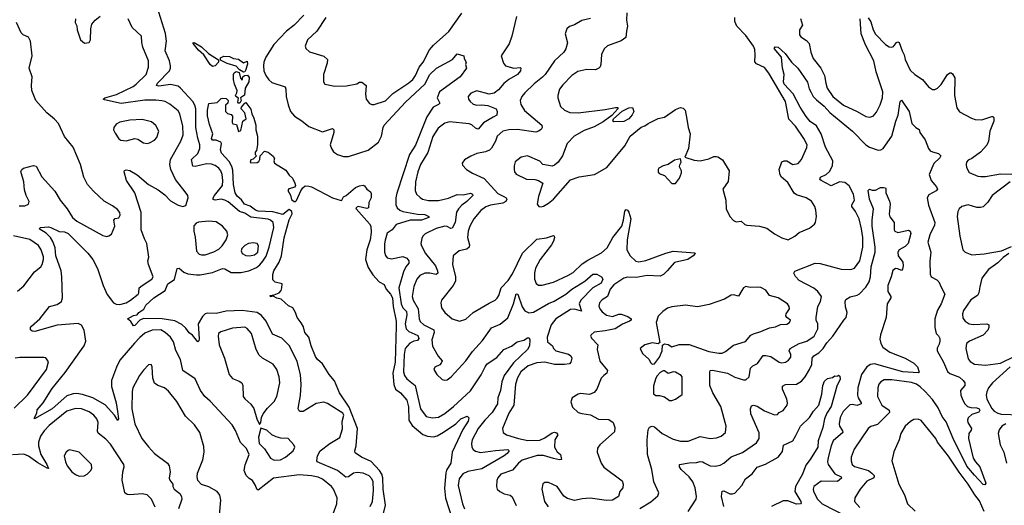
# Model space of a CAD drawing. Extents: x 1550320 to 1685906, y 509093 to 640511.
# Tile 389 of 532: x 1632993 to 1640967, y 603074 to 607008. Entities that reach past the tile are written whole.
import ezdxf

# ---------------------------------------------------------------- set-up
doc = ezdxf.new("R2010")
doc.units = 0

msp = doc.modelspace()

# ---------------------------------------------------------------- linework, layer by layer
at = {"layer": '0CON20XD'}
for points in [[(1635532.5, 603005), (1635560, 603085), (1635564.4, 603134.4), (1635534.7, 603204.7), (1635516.8, 603226.8), (1635445.2, 603285.2), (1635410.9, 603300.9), (1635355, 603314.1), (1635255, 603320.8), (1635047.5, 603292.5), (1634925, 603197.5), (1634913.9, 603203.9), (1634903.6, 603233.6), (1634877.5, 603275), (1634852, 603292), (1634825.9, 603315.9), (1634810, 603355), (1634817.7, 603402.3), (1634852.5, 603485), (1634830, 603535), (1634782.4, 603582.4), (1634740.2, 603680.2), (1634712.9, 603725), (1634535, 603917.5), (1634491.1, 603955), (1634456.2, 604005), (1634415, 604098.8), (1634315, 604165.8), (1634294.7, 604254.7), (1634258, 604328), (1634237.3, 604397.3), (1634213.5, 604435), (1634170.9, 604475), (1634135, 604496.8), (1634065, 604491.8), (1634005, 604468.5), (1633965, 604433.9), (1633923.7, 604386.3), (1633805, 604249.6), (1633775.6, 604194.4), (1633735.3, 604085), (1633736.5, 604036.5), (1633773.8, 603905), (1633785.4, 603834.6), (1633792.5, 603775), (1633788.3, 603761.7), (1633760.8, 603805), (1633685, 603888.8), (1633585.9, 603945.9), (1633502.8, 603972.8), (1633455, 603980.6), (1633425, 603978.2), (1633375, 603960.3), (1633255, 603855.9), (1633114, 603774), (1633112.5, 603785), (1633130.5, 603819.5), (1633135, 603846.7), (1633182, 603905), (1633255, 604020), (1633361.3, 604148.7), (1633494.7, 604335), (1633514, 604366), (1633527.2, 604405), (1633513.7, 604493.7), (1633492.7, 604532.7), (1633466.4, 604546.4), (1633295, 604533.3), (1633115, 604480.9), (1633094.6, 604484.6), (1633080, 604495), (1633080.8, 604515), (1633088.6, 604525), (1633155.3, 604584.7), (1633234, 604685), (1633295, 604700), (1633331.4, 604725), (1633340, 604755), (1633335.4, 604924.6), (1633328.2, 604975), (1633285.7, 605095), (1633281.1, 605161.1), (1633260.8, 605210.8), (1633242.4, 605242.4), (1633208.5, 605278.5), (1633150, 605315), (1633160, 605325), (1633225, 605329.4), (1633245.6, 605325.6), (1633311.7, 605291.7), (1633355, 605289.5), (1633385, 605275.5), (1633545, 605115.5), (1633585.2, 605065.2), (1633621.9, 604991.9), (1633669.7, 604855), (1633702.3, 604782.3), (1633753.4, 604713.4), (1633775, 604703.8), (1633805, 604701.2), (1633854.5, 604715), (1633891.2, 604735), (1633951.5, 604785), (1633957.5, 604795), (1633960.5, 604835), (1633985.8, 604855.8), (1634064.3, 604905.7), (1634072.6, 604925), (1634034.7, 605025.3), (1634030, 605055), (1634039.2, 605085), (1634023.5, 605195), (1634002.5, 605232.5), (1633976.5, 605305), (1633975.4, 605445.4), (1633924.6, 605605), (1633857.8, 605705), (1633840, 605775), (1633842.5, 605787.5), (1633855, 605791.2), (1633885, 605786), (1633945, 605751.9), (1634035, 605674.5), (1634115, 605628.9), (1634168.3, 605588.3), (1634215, 605540.8), (1634275, 605505.8), (1634315, 605496.2), (1634338.3, 605501.7), (1634356, 605565), (1634354, 605585), (1634334.2, 605615), (1634253.8, 605713.8), (1634217.1, 605795), (1634208.2, 605835), (1634214.5, 605875), (1634299.1, 606025), (1634315.5, 606075), (1634313.6, 606145), (1634289.1, 606245), (1634275, 606270), (1634207.5, 606325), (1634172, 606345), (1634145, 606351.8), (1634095, 606357.2), (1634005, 606355.3), (1633815, 606330.7), (1633678.3, 606358.3), (1633667.5, 606365), (1633681.2, 606375), (1633776.6, 606403.4), (1633911.8, 606468.2), (1633937.3, 606485), (1634016.5, 606565), (1634037.3, 606625), (1634036.2, 606675), (1633990.5, 606785), (1633981.4, 606825), (1633980, 606875), (1633904, 606945), (1633872.2, 607015)], [(1633444.2, 607015), (1633441.2, 606985), (1633455, 606960), (1633457.5, 606925), (1633485.9, 606845.9), (1633518.3, 606818.3)], [(1633518.3, 606818.3), (1633555, 606822.5), (1633566.7, 606845), (1633568.8, 606935), (1633578.3, 606971.7), (1633603.3, 607005), (1633645, 607036.7)], [(1635831.5, 603065), (1635848.9, 603105), (1635858.3, 603195), (1635854.7, 603264.7), (1635845, 603288.9), (1635821.9, 603311.9), (1635775, 603333.8), (1635725, 603339.6), (1635695, 603333.1), (1635655, 603304.6), (1635635, 603301.5), (1635567, 603357), (1635402.7, 603425), (1635398.2, 603435), (1635404.4, 603475.6), (1635425, 603515.4), (1635505, 603575.5), (1635586.1, 603623.9), (1635606.2, 603693.8), (1635603.4, 603753.4), (1635617, 603805), (1635609.7, 603819.7), (1635589.4, 603835), (1635485, 603899.5), (1635455, 603909.1), (1635395, 603899.5), (1635287.5, 603835), (1635265, 603833.8), (1635255, 603840), (1635248.8, 603855), (1635250, 603875), (1635266, 603964), (1635273.1, 604053.1), (1635265.9, 604135), (1635239.3, 604239.3), (1635177.1, 604367.1), (1635115, 604428.5), (1635039.3, 604459.3), (1634989.6, 604565), (1634951.2, 604611.2), (1634915, 604636.7), (1634795, 604652.1), (1634665, 604645.7), (1634585, 604627.8), (1634515, 604630), (1634495, 604624.6), (1634472, 604605), (1634439.4, 604545), (1634446.7, 604423.3), (1634443.6, 604406.4), (1634435, 604397.5), (1634392.7, 604452.7), (1634365, 604472), (1634339.5, 604509.5), (1634305, 604539.5), (1634248.2, 604568.2), (1634147.5, 604585), (1633995, 604586.8), (1633966.9, 604573.1), (1633925, 604531.4), (1633915, 604528.8), (1633892.4, 604562.4), (1633866.2, 604585), (1633915, 604610.8), (1633943.8, 604616.2), (1633958, 604635), (1633997.2, 604662.8), (1634015.5, 604695), (1634080, 604755), (1634170.9, 604815), (1634191.7, 604868.3), (1634247.5, 604902.5), (1634267.5, 604992.5), (1634285, 604994.2), (1634323.3, 604963.3), (1634355, 604948.9), (1634425, 604941.2), (1634455, 604941.2), (1634555, 604961), (1634635, 604992.5), (1634655, 604989), (1634705, 604960), (1634785, 604960), (1634847.3, 604972.7), (1634909.5, 605000.5), (1634938.3, 605021.7), (1634961.8, 605051.8), (1634987.8, 605092.2), (1635013.4, 605165), (1635049.8, 605325), (1635045.3, 605365), (1635025, 605383.8), (1635005, 605391.4), (1634865, 605409.7), (1634815, 605440), (1634774, 605454), (1634681.4, 605531.4), (1634655, 605546.6), (1634625, 605553.7), (1634575, 605545.9), (1634560.3, 605550.3), (1634559.7, 605565), (1634570.5, 605585), (1634634, 605665), (1634639.2, 605705), (1634633.8, 605753.8), (1634621.5, 605785), (1634605.5, 605805), (1634575, 605826.5), (1634545, 605836.9), (1634505, 605840.8), (1634415, 605818.5), (1634395, 605822), (1634384.4, 605875), (1634435.7, 605924.3), (1634452.2, 605965), (1634452.9, 605995), (1634435, 606049.4), (1634420.2, 606135), (1634418.3, 606285), (1634410.8, 606315), (1634394, 606345), (1634295, 606454.6), (1634275, 606468.7), (1634215, 606483.1), (1634118.7, 606468.7), (1634100, 606475), (1634108.9, 606495), (1634205.5, 606595), (1634214.5, 606615), (1634215.4, 606635), (1634205, 606676), (1634171.2, 606755), (1634182.1, 606835), (1634172.7, 606897.3), (1634119, 607069)], [(1635293.9, 607046.1), (1635216.2, 606965), (1635153.6, 606916.4), (1635052.3, 606807.7), (1634986.7, 606705), (1634970.8, 606665), (1634966.2, 606635), (1634971.2, 606595), (1634986.4, 606555), (1635010.5, 606520.5), (1635035, 606500.6), (1635143.2, 606463.2), (1635149.4, 606445), (1635150, 606385), (1635167.4, 606317.4), (1635185.8, 606265), (1635217.4, 606227.4), (1635279.1, 606189.1), (1635335, 606142.5), (1635445, 606100), (1635527.5, 606127.5), (1635535.7, 606115.7), (1635536.7, 606095), (1635506.9, 605995), (1635517.5, 605965), (1635535, 605938.8), (1635565.8, 605915.8), (1635615, 605900), (1635655, 605900), (1635815, 605951.5), (1635898.2, 606015), (1635924.3, 606064.3), (1635935.4, 606134.6), (1635944.4, 606155), (1636118.7, 606341.3), (1636274.6, 606485.4), (1636315, 606564.3), (1636368, 606615), (1636497.5, 606685), (1636535, 606732.5), (1636590, 606715), (1636592.5, 606695), (1636607.5, 606665), (1636602.5, 606645), (1636612.5, 606615), (1636559.2, 606545), (1636391.5, 606425), (1636374.4, 606375), (1636395, 606333.3), (1636385, 606320), (1636341.1, 606298.9), (1636289.6, 606220.4), (1636198.7, 605991.3), (1636148.7, 605915), (1636048, 605602)], [(1635471.1, 607025), (1635400, 606915), (1635324, 606845), (1635303.8, 606795), (1635310, 606775), (1635338.8, 606748.8), (1635455, 606711.9), (1635485, 606686.7), (1635484.3, 606655), (1635454.4, 606565), (1635454, 606505), (1635463.3, 606485), (1635545, 606470), (1635638.5, 606471.5), (1635722.3, 606487.7), (1635745, 606502), (1635765, 606502), (1635800, 606475), (1635793.1, 606405), (1635798, 606365), (1635825, 606330), (1635845, 606320.8), (1635865, 606320.8), (1635955, 606350), (1636015, 606411.5), (1636145, 606497.2), (1636177.7, 606525), (1636199.6, 606555), (1636229.3, 606625), (1636260, 606665), (1636312.7, 606765), (1636345, 606802.9), (1636467.8, 606912.2), (1636575, 607062.5)], [(1637015.2, 607034.8), (1636979, 606875), (1636956.9, 606813.1), (1636893.1, 606715), (1636910, 606655), (1636928, 606635), (1636995, 606615.5), (1637045, 606620), (1637051.2, 606615), (1637048.1, 606595), (1637025.5, 606565), (1636955, 606524.5), (1636915, 606491.1), (1636871, 606439), (1636835, 606413.1), (1636795, 606405.5), (1636695, 606432.9), (1636647, 606413), (1636626.2, 606385), (1636628.8, 606365), (1636640, 606345), (1636665, 606324.3), (1636695, 606316.9), (1636735, 606319.5), (1636785, 606312.7), (1636852.5, 606285), (1636861.1, 606265), (1636858.1, 606235), (1636828.1, 606218.1), (1636748.5, 606171.5), (1636705, 606122.2), (1636685, 606129.4), (1636655, 606156.5), (1636633.4, 606163.4), (1636475, 606181.5), (1636435, 606170.6), (1636381.1, 606128.9), (1636338.7, 606061.3), (1636298.8, 605931.2), (1636238.8, 605835), (1636216.2, 605775), (1636197.7, 605695), (1636196.7, 605625), (1636207.1, 605595), (1636235, 605566.9), (1636255, 605554.5), (1636303.1, 605543.1), (1636385, 605543.1), (1636465, 605562.1), (1636535, 605592.3), (1636585, 605590.4), (1636645, 605603.6), (1636660.8, 605595), (1636661.9, 605585), (1636615, 605535.3), (1636574.8, 605505.2), (1636546.2, 605475), (1636531.5, 605448.5), (1636518.4, 605365), (1636495, 605318.1), (1636485, 605315.5), (1636455, 605332.5), (1636435, 605336), (1636365, 605317.8), (1636277.3, 605272.7), (1636257.1, 605255), (1636250, 605235), (1636241.9, 605195), (1636247.3, 605175), (1636280, 605115), (1636360.6, 605015), (1636376.6, 604975), (1636378.2, 604955), (1636365, 604943.6), (1636315.6, 604955.6), (1636275.3, 604954.7), (1636233.3, 604935), (1636210.4, 604905), (1636183.8, 604846.2), (1636172, 604765), (1636179.3, 604735), (1636218.9, 604665), (1636227.2, 604585), (1636235, 604564.4), (1636266.5, 604535), (1636347.5, 604495), (1636349.3, 604475), (1636330.6, 604415), (1636335, 604363.8), (1636381.3, 604281.3), (1636413.3, 604245), (1636407.5, 604225), (1636395, 604212.5), (1636355, 604192.5), (1636347.5, 604175), (1636371.2, 604135), (1636414.2, 604094.2), (1636435, 604086.7), (1636455, 604091.2), (1636486, 604115), (1636606, 604244), (1636658.8, 604321.2), (1636740.5, 604409.5), (1636815, 604511.5), (1636885, 604541.8), (1636945, 604592.5), (1636993, 604705), (1637015, 604788), (1637027.1, 604785), (1637061.5, 604681.5), (1637085, 604650), (1637115, 604633.5), (1637155, 604639.6), (1637275, 604708.8), (1637321.4, 604728.6), (1637415.9, 604785), (1637464.6, 604825.4), (1637570.2, 604889.8), (1637635, 604945.7), (1637667.3, 604947.3), (1637705.4, 604925.4), (1637716.7, 604906.7), (1637701.4, 604875), (1637633.6, 604836.4), (1637538.8, 604735), (1637524.7, 604705), (1637542.5, 604647.5), (1637485, 604664.2), (1637455, 604661.2), (1637334.1, 604585), (1637297.5, 604535), (1637264.6, 604435), (1637268.3, 604398.3), (1637307.8, 604365), (1637316.7, 604345), (1637335, 604326.5), (1637437.4, 604297.4), (1637455.6, 604285), (1637463.5, 604265), (1637457.1, 604232.9), (1637445, 604220.5), (1637405, 604213.9), (1637325.4, 604214.6), (1637245, 604234.7), (1637180.8, 604229.1), (1637111.4, 604205), (1637050.9, 604155), (1637025, 604108), (1637009.2, 604055), (1636994.6, 603885), (1636955, 603819.2), (1636904.3, 603695), (1636908.8, 603665), (1636936.2, 603645), (1637033.9, 603613.9), (1637108.2, 603598.2), (1637205, 603601.6), (1637245, 603620.6), (1637305, 603661.5), (1637325, 603667.8), (1637341.7, 603661.7), (1637350, 603645), (1637326, 603605), (1637325.5, 603545), (1637345, 603506.9), (1637372, 603485), (1637380, 603445), (1637365, 603441.4), (1637315, 603452), (1637235, 603477.8), (1637183.1, 603476.9), (1637061.1, 603438.9), (1637031.9, 603415), (1636985, 603358.1), (1636890.8, 603325), (1636864.7, 603295.3), (1636856.7, 603275), (1636854.3, 603225), (1636860, 603205), (1636881.2, 603185), (1636917.6, 603167.6), (1636965, 603156.9), (1636982.3, 603142.3), (1637015, 603071.2)], [(1637615, 607018.8), (1637545, 607002.2), (1637485, 606967.5), (1637446.6, 606953.4), (1637423.8, 606935), (1637411.2, 606895), (1637428.3, 606821.7), (1637416.8, 606773.2), (1637400.8, 606745), (1637324.4, 606675), (1637249.4, 606565), (1637227.7, 606542.3), (1637160.5, 606489.5), (1637083.1, 606416.9), (1637058.6, 606385), (1637045.6, 606355), (1637051.1, 606321.1), (1637082.3, 606272.3), (1637222, 606155), (1637224.2, 606135), (1637215, 606118.8), (1637195.9, 606104.1), (1637171.7, 606098.3), (1637025, 606119.3), (1636953.5, 606116.5), (1636905, 606104.5), (1636859.5, 606065), (1636845.3, 606024.7), (1636813.4, 605966.6), (1636798.5, 605951.5), (1636765, 605937.9), (1636695.4, 605924.6), (1636646.5, 605903.5), (1636596.2, 605873.8), (1636576.7, 605845), (1636579.3, 605829.3), (1636611.2, 605795), (1636658.8, 605765), (1636755, 605721.5), (1636865, 605599.4), (1636914.1, 605575.9), (1636933.3, 605565), (1636938.8, 605555), (1636928.8, 605535), (1636905, 605522.2), (1636804.7, 605505.3), (1636768.1, 605491.9), (1636726.3, 605463.6), (1636670.4, 605395), (1636638.2, 605335), (1636624.6, 605295), (1636620.8, 605245), (1636635.9, 605185), (1636633.4, 605166.6), (1636615, 605150.3), (1636553.3, 605135), (1636502.5, 605095), (1636498.1, 605025), (1636523.1, 604925), (1636521.1, 604888.9), (1636504.1, 604855.9), (1636410, 604735), (1636402.5, 604715), (1636408.6, 604675), (1636436, 604635), (1636494.5, 604584.5), (1636555, 604566), (1636607, 604583), (1636665, 604635.8), (1636795, 604710.6), (1636844, 604735), (1636859.1, 604750.9), (1636873.1, 604775), (1636892.2, 604835), (1636950, 604895), (1636985, 604948.6), (1637065, 605118.1), (1637180.9, 605229.1), (1637258.7, 605241.3), (1637315, 605260), (1637322.5, 605255), (1637323.9, 605243.9), (1637317.1, 605215), (1637300.6, 605185), (1637207.5, 605065), (1637171.5, 604995), (1637161.5, 604955), (1637161.1, 604905), (1637175, 604871.2), (1637195, 604857.1), (1637225, 604856.7), (1637315, 604882.7), (1637432.5, 604935), (1637475, 604960), (1637549.6, 605030.4), (1637595, 605060.5), (1637705, 605120), (1637749.8, 605160.2), (1637797, 605243), (1637869.7, 605335), (1637883.9, 605385), (1637893.8, 605456.2), (1637905, 605470), (1637915, 605465.8), (1637925, 605448.8), (1637943.5, 605395), (1637914, 605226), (1637911.2, 605145), (1637937.9, 605095), (1637983.2, 605053.2), (1638006.9, 605046.9), (1638065, 605056.7), (1638225, 605117.8), (1638285, 605132.9), (1638460, 605120), (1638462.5, 605115), (1638446.7, 605095), (1638405, 605065.6), (1638295, 605040), (1638236.9, 604975), (1638207.3, 604942.7), (1638178.7, 604931.3), (1638075, 604936.7), (1637985, 604919.3), (1637915, 604922.7), (1637885, 604914.5), (1637805, 604859.4), (1637775, 604824.2), (1637752.5, 604765), (1637710.1, 604739.9), (1637688.6, 604715), (1637682.1, 604687.9), (1637690, 604665), (1637710.5, 604640.5), (1637745, 604615.5), (1637795, 604603.1), (1637845, 604622.7), (1637865, 604623.8), (1637918, 604605), (1637944.3, 604585), (1637944.2, 604575), (1637930.8, 604565), (1637875, 604540.4), (1637815.3, 604504.7), (1637735, 604486.5), (1637645, 604477.1), (1637620, 604455), (1637616.7, 604445), (1637626.2, 604425), (1637675.7, 604375), (1637668.6, 604335), (1637691.1, 604241.1), (1637754.2, 604165), (1637747.5, 604145), (1637723.2, 604126.8), (1637703.1, 604105), (1637667.8, 604015), (1637645, 603987.5), (1637607.3, 603972.7), (1637535, 603979.2), (1637515, 603974.2), (1637466.1, 603943.9), (1637456.4, 603913.6), (1637470.3, 603870.3), (1637516.6, 603826.6), (1637545, 603816.9), (1637615, 603807.5), (1637681.3, 603771.3), (1637765, 603769.4), (1637799.2, 603745), (1637812.9, 603705), (1637809.5, 603670.5), (1637690, 603565), (1637673.6, 603536.4), (1637670, 603505), (1637701.2, 603415), (1637723, 603383), (1637873.3, 603273.3), (1637880.9, 603245), (1637878.8, 603215), (1637854.3, 603185), (1637842.5, 603145), (1637795, 603115.6), (1637745, 603113.3), (1637612.1, 603132.1), (1637547.5, 603127.5), (1637485, 603112.9), (1637429.2, 603129.2), (1637398.8, 603148.8), (1637345, 603225.7), (1637275, 603258), (1637245, 603258.8), (1637230.8, 603249.2), (1637222, 603205), (1637242.5, 603105), (1637272.4, 603062.4)], [(1637910, 607065), (1637906.2, 607005), (1637916.7, 606955), (1637906.2, 606915), (1637902.9, 606865), (1637865, 606837.8), (1637753, 606797), (1637727.3, 606772.7), (1637704.4, 606725.6), (1637699.4, 606645), (1637694.4, 606625.6), (1637684.4, 606615.6), (1637656.7, 606603.3), (1637585, 606604.4), (1637512.4, 606587.6), (1637465, 606555.8), (1637390.6, 606479.4), (1637365.8, 606445), (1637350, 606395), (1637352.5, 606375), (1637374, 606305), (1637405, 606276), (1637447.5, 606257.5), (1637515, 606253.1), (1637735, 606280.5), (1637818.3, 606298.3), (1637836.1, 606296.1), (1637836.2, 606285), (1637787.2, 606232.8), (1637718.8, 606181.2), (1637645, 606141.1), (1637565, 606111.1), (1637483.5, 606065), (1637425.6, 606005), (1637389.1, 605905), (1637355, 605854.4), (1637325, 605829.4), (1637305, 605822.5), (1637230, 605835), (1637205, 605861.2), (1637105, 605906.2), (1637054.1, 605895.9), (1637005, 605857.5), (1636996.2, 605825), (1636996.2, 605795), (1637001.2, 605775), (1637015, 605756.7), (1637097.3, 605717.3), (1637165, 605713.1), (1637194.4, 605704.4), (1637230, 605685), (1637194, 605575), (1637183.9, 605513.9), (1637196.1, 605496.1), (1637215, 605492.5), (1637235, 605497.5), (1637275, 605520.6), (1637315.7, 605555), (1637455, 605712), (1637525, 605735.7), (1637647, 605753), (1637748.8, 605811.2), (1637893.4, 605986.6), (1637935.7, 606064.3), (1638025, 606137.5), (1638055, 606147.5), (1638082.3, 606167.7), (1638165, 606208.8), (1638215, 606218.8), (1638305, 606281.2), (1638343.6, 606296.4), (1638365, 606292.5), (1638382.5, 606275), (1638396.4, 606203.6), (1638406.7, 606135), (1638423.3, 606085), (1638408.8, 605965), (1638380, 605895), (1638455, 605870), (1638505, 605863.8), (1638575, 605881.2), (1638615, 605898.8), (1638635, 605900), (1638647.7, 605897.7), (1638685, 605872.5), (1638737.5, 605785), (1638731.7, 605698.3), (1638687.5, 605635), (1638711.4, 605545), (1638715.6, 605475), (1638743.1, 605415), (1638775, 605381.1), (1638795, 605371.1), (1638835, 605375.5), (1638865, 605349.5), (1638882.4, 605342.4), (1638985, 605334.4), (1639045, 605318.6), (1639105, 605274.2), (1639165, 605240.8), (1639216.1, 605226.1), (1639270, 605255), (1639304.5, 605285.5), (1639390.6, 605319.4), (1639429.5, 605350.5), (1639438.8, 605365), (1639447, 605413), (1639439.4, 605465), (1639433.1, 605495), (1639405, 605538), (1639361.2, 605565), (1639285, 605590), (1639265, 605602), (1639215, 605690), (1639163.7, 605733.7), (1639152.7, 605752.7), (1639142.9, 605795), (1639164.5, 605855.5), (1639185, 605866), (1639205, 605864.2), (1639255, 605834.2), (1639296.3, 605843.7), (1639325, 605876.2), (1639366.6, 605973.4), (1639369.4, 605995), (1639344.6, 606044.6), (1639276.5, 606145), (1639221.7, 606201.7), (1639194.7, 606345), (1639061.4, 606575), (1639025, 606620.8), (1638960.9, 606650.9), (1638946.5, 606666.5), (1638950.5, 606725), (1638946, 606766), (1638935.5, 606795), (1638875, 606880.5), (1638801.1, 606955), (1638784.4, 606995), (1638783.6, 607025)], [(1639317.6, 607017.6), (1639332.5, 606965), (1639309.4, 606925), (1639309.2, 606885), (1639319.7, 606869.7), (1639365, 606840), (1639385.5, 606815.5), (1639400.6, 606745), (1639419.4, 606695), (1639481.5, 606615), (1639510.9, 606555), (1639520.4, 606495), (1639533.8, 606455), (1639579.6, 606385), (1639665, 606316.1), (1639776, 606265), (1639845, 606224.3), (1639875, 606218.6), (1639904.5, 606225.5), (1639932, 606258), (1639962, 606318), (1639981.1, 606375), (1639982.7, 606425), (1639930.5, 606585), (1639911.5, 606675), (1639844.2, 606804.2), (1639809.2, 606895), (1639800, 607015)], [(1639865, 607022.5), (1639885, 606990), (1639904.6, 606925), (1639925, 606890), (1640005, 606806.9), (1640035, 606789.4), (1640055, 606785.7), (1640069.5, 606790.5), (1640095, 606823.8), (1640105, 606828.8), (1640115, 606823.8), (1640138.9, 606755), (1640156.9, 606725), (1640164.3, 606685), (1640205, 606600), (1640241.2, 606565), (1640304.4, 606524.4), (1640353.8, 606465), (1640385, 606443.8), (1640405, 606443.8), (1640425, 606453.8), (1640455, 606483.8), (1640507.5, 606565), (1640525, 606577.1), (1640536.8, 606576.8), (1640548.8, 606568.8), (1640566.7, 606536.7), (1640562.7, 606395), (1640583.8, 606295), (1640605, 606262), (1640700.5, 606210.5), (1640730.7, 606200.7), (1640785, 606198.2), (1640865, 606224.2), (1640875, 606223.8), (1640882, 606215), (1640882.2, 606185), (1640850, 606105), (1640838.9, 606025), (1640825, 605992), (1640775, 605934.3), (1640705, 605884.2), (1640675, 605870), (1640662, 605855), (1640658, 605835), (1640662.1, 605812.1), (1640681.7, 605771.7), (1640751.7, 605741.7), (1640776.8, 605736.8), (1640815, 605737.5), (1640935, 605758.8), (1641027.1, 605757.1)], [(1632989.3, 605500.7), (1633035, 605500), (1633063.3, 605515), (1633068.8, 605535), (1633044.5, 605584.5), (1633031.1, 605631.1), (1633027.1, 605695), (1633001.2, 605778.8), (1633008.8, 605795), (1633023.3, 605805), (1633105, 605827.5), (1633125, 605821.2), (1633172.2, 605735), (1633277.9, 605617.9), (1633319.6, 605545), (1633378.1, 605475), (1633420, 605405), (1633455, 605375.8), (1633665, 605260.8), (1633697.7, 605252.3), (1633715, 605256), (1633735, 605271.2), (1633763.5, 605335), (1633756.2, 605385), (1633765, 605396.7), (1633795, 605403.8), (1633805.7, 605425), (1633805, 605446.7), (1633785, 605470), (1633745, 605501.4), (1633678.1, 605538.1), (1633590, 605620), (1633542.7, 605672.7), (1633511.3, 605731.3), (1633484.4, 605834.4), (1633427.1, 605975), (1633355, 606062), (1633306.4, 606166.4), (1633273.6, 606203.6), (1633212, 606255), (1633124.2, 606355), (1633090, 606435), (1633087.5, 606475), (1633094.4, 606545), (1633068.8, 606615), (1633093.8, 606715), (1633080, 606835), (1633065, 606865.8), (1633020, 606885), (1633005, 606901.2), (1632967, 606987)], [(1634555, 606630), (1634534.7, 606644.7), (1634485, 606724), (1634442.1, 606762.1), (1634396.7, 606815), (1634398.3, 606821.7), (1634405, 606823.3), (1634465, 606788), (1634522, 606735), (1634602, 606682), (1634602.9, 606665), (1634575, 606634.3), (1634555, 606630)], [(1638015, 603049.2), (1638105, 603102), (1638160.5, 603149.5), (1638168.8, 603175), (1638128.6, 603265), (1638112, 603365), (1638078.1, 603485), (1638074.5, 603605), (1638083.8, 603685), (1638093.3, 603706.7), (1638115, 603714.4), (1638135, 603710.6), (1638195, 603654.6), (1638285, 603608.9), (1638345, 603594.4), (1638405.6, 603594.4), (1638505, 603630.6), (1638584.3, 603615.7), (1638635, 603621.4), (1638673.3, 603635), (1638708, 603665), (1638713.8, 603715), (1638671.4, 603875), (1638605.5, 603985), (1638582.7, 604045), (1638580.9, 604155), (1638585.8, 604165), (1638605, 604168.8), (1638724.7, 604144.7), (1638785, 604111.9), (1638855, 604090), (1638875, 604091.4), (1638902, 604115), (1638911.9, 604185), (1638930.8, 604205), (1638967.3, 604222.7), (1639012.9, 604287.1), (1639035, 604288.9), (1639075, 604280), (1639145, 604234.4), (1639165, 604229.4), (1639195, 604233.1), (1639220.6, 604249.4), (1639239.4, 604275), (1639239.4, 604295), (1639225.6, 604325), (1639231.9, 604345), (1639305, 604384.2), (1639366.5, 604403.5), (1639428.2, 604445), (1639456.1, 604505), (1639456.2, 604545), (1639443.3, 604575), (1639442.2, 604595), (1639457.8, 604685), (1639478.9, 604725), (1639485.4, 604765.4), (1639456.9, 604805), (1639425, 604831.9), (1639306.2, 604895), (1639276.6, 604926.6), (1639263.8, 604955), (1639269.5, 604970.5), (1639435, 605035.6), (1639475, 605033.5), (1639645, 604985.9), (1639725, 604984.2), (1639755, 604996.5), (1639796.2, 605055), (1639820.3, 605165), (1639820.3, 605245), (1639811.2, 605315), (1639790.9, 605395), (1639762.7, 605455), (1639731.9, 605495), (1639732, 605508), (1639754.2, 605545), (1639744.5, 605595), (1639711.4, 605661.4), (1639675, 605690.6), (1639633.3, 605695), (1639565, 605663.6), (1639484.2, 605705), (1639474.2, 605715), (1639477.9, 605732.1), (1639525, 605755.5), (1639550.6, 605779.4), (1639576.5, 605825), (1639577.1, 605865), (1639519.4, 605975), (1639483.6, 606085), (1639445, 606147.6), (1639394.9, 606184.9), (1639363.3, 606223.4), (1639315, 606299.7), (1639257.8, 606407.8), (1639185, 606485.3), (1639177.7, 606505), (1639183.8, 606563.8), (1639170.8, 606615), (1639162.3, 606705), (1639104, 606775), (1639112, 606788), (1639135, 606785.8), (1639191.5, 606735), (1639243.1, 606663.1), (1639295.4, 606615), (1639373, 606503), (1639387.5, 606447.5), (1639401.7, 606418.3), (1639420.4, 606385), (1639445, 606357.9), (1639507.8, 606307.8), (1639555, 606255.4), (1639737.7, 606105), (1639845, 605993.6), (1639875, 605975.5), (1639945, 605950.6), (1639966.2, 605953.8), (1639985.8, 605965), (1640056.3, 606063.6), (1640088.2, 606185), (1640107.5, 606235), (1640124.6, 606345.4), (1640135, 606356), (1640197.3, 606265), (1640217.3, 606167.3), (1640250, 606135), (1640278.8, 606118.8), (1640284.3, 606094.3), (1640326, 606035), (1640353.6, 605963.6), (1640367, 605947), (1640385, 605937.5), (1640434.2, 605924.2), (1640452, 605905), (1640445, 605890), (1640396.2, 605843.8), (1640358.9, 605755), (1640375.6, 605705), (1640418.6, 605655), (1640425.7, 605635), (1640415, 605621.4), (1640355, 605590), (1640342.5, 605565), (1640352.2, 605505), (1640404.1, 605365), (1640401.6, 605345), (1640364.2, 605265), (1640347.7, 605205), (1640372.5, 605125), (1640363, 605053), (1640366.8, 604946.8), (1640376, 604925), (1640420.9, 604900.9), (1640438, 604885), (1640455, 604840), (1640486, 604785), (1640455.5, 604705), (1640425.3, 604654.7), (1640405.5, 604585), (1640404.2, 604515), (1640416, 604465), (1640435, 604445.7), (1640444.5, 604425), (1640445.5, 604404.5), (1640440.8, 604379.2), (1640423.4, 604346.6), (1640424.4, 604325), (1640474.4, 604235), (1640507.1, 604157.1), (1640525, 604141.1), (1640605, 604110.9), (1640634.6, 604085), (1640647.3, 604065), (1640646.9, 604045), (1640611.4, 604005), (1640615.5, 603965), (1640630, 603925), (1640648.1, 603895), (1640669.2, 603875), (1640695.9, 603865.9), (1640745, 603864.7), (1640763.2, 603855), (1640768.3, 603845), (1640760.7, 603829.3), (1640705, 603810.4), (1640675, 603783.3), (1640669.4, 603765), (1640672.2, 603745), (1640701.1, 603695), (1640698.6, 603681.4), (1640678.6, 603655), (1640676.2, 603615), (1640716.1, 603455), (1640732.7, 603425), (1640768.2, 603385), (1640817.5, 603252.5), (1640810.5, 603239.5), (1640795, 603242.2), (1640727, 603317), (1640665, 603391.8), (1640553.7, 603615), (1640495, 603751.1), (1640464.5, 603794.5), (1640430.3, 603865), (1640385, 603930.7), (1640325, 603997.3), (1640285.4, 604035), (1640254.8, 604054.8), (1640215, 604068.8), (1640055, 604091.8), (1639995, 604089.5), (1639966.1, 604073.9), (1639951.5, 604055), (1639941.8, 604025), (1639940.4, 603955), (1639975, 603885.7), (1640034.2, 603845), (1640037.1, 603825), (1639940.1, 603729.9), (1639885, 603711.9), (1639864.3, 603695), (1639750.9, 603529.1), (1639726.7, 603465), (1639725.6, 603435), (1639735.7, 603405), (1639755, 603388.5), (1639867.3, 603355), (1639895.4, 603335), (1639913.3, 603315), (1639914.4, 603305), (1639905, 603293.5), (1639855, 603270.6), (1639799.4, 603205), (1639756.9, 603135), (1639754.3, 603105), (1639795.8, 603055)], [(1634805, 606584), (1634772.7, 606602.7), (1634745, 606631.9), (1634672.5, 606652.5), (1634619.3, 606679.3), (1634620.3, 606699.7), (1634645, 606714.2), (1634690.7, 606710.7), (1634725, 606694.2), (1634765, 606687.9), (1634805, 606660), (1634835, 606673.3), (1634837.7, 606647.7), (1634822.4, 606597.6), (1634815, 606585.8), (1634805, 606584)], [(1634775, 606330.8), (1634765, 606330.8), (1634759.4, 606339.4), (1634763.6, 606373.6), (1634742, 606385), (1634740, 606395), (1634751.1, 606415), (1634753.1, 606435), (1634732, 606485), (1634723.8, 606525), (1634723.8, 606565), (1634731.1, 606578.9), (1634745, 606587.5), (1634770.5, 606580.5), (1634782, 606535), (1634795, 606517.5), (1634800, 606545), (1634813.1, 606556.9), (1634837.9, 606557.9), (1634850.9, 606540.9), (1634849.5, 606505), (1634820, 606455), (1634813.9, 606396.1), (1634780, 606375), (1634785.8, 606354.2), (1634775, 606330.8)], [(1635902.2, 602855), (1635955.2, 603075), (1635937.6, 603205), (1635935.2, 603295.2), (1635926.9, 603325), (1635907.2, 603357.2), (1635838.5, 603428.5), (1635760.8, 603465), (1635710.3, 603500.3), (1635707.5, 603515), (1635718.8, 603555), (1635729.8, 603695), (1635660.3, 603870.3), (1635583.9, 603985), (1635541.2, 604081.2), (1635498, 604135), (1635445, 604220), (1635405, 604256.2), (1635389.5, 604279.5), (1635352.7, 604365), (1635335.8, 604435), (1635300.8, 604475), (1635290.3, 604520.3), (1635273.5, 604553.5), (1635240.8, 604595), (1635227.3, 604637.3), (1635204, 604674), (1635171.2, 604691.2), (1635110, 604745), (1635075, 604752.5), (1635045, 604767.5), (1635024.3, 604764.3), (1635021.2, 604775), (1635055, 604780), (1635093.8, 604795), (1635110.8, 604815), (1635116.7, 604835), (1635118.3, 604868.3), (1635062.7, 604882.7), (1635041.7, 604901.7), (1635042, 604945), (1635050.8, 604975), (1635093.1, 605045), (1635113.3, 605095), (1635135, 605240), (1635174.1, 605385.9), (1635199.1, 605435), (1635196.2, 605455), (1635175, 605469.6), (1635125, 605430.4), (1635042.4, 605452.4), (1634925, 605458.4), (1634902, 605465), (1634858.7, 605498.6), (1634812.7, 605512.7), (1634789.9, 605549.9), (1634755, 605578.5), (1634737.8, 605605), (1634723.5, 605673.5), (1634718.3, 605788.3), (1634710.1, 605820.1), (1634688.7, 605858.7), (1634627.2, 605927.2), (1634619.4, 605955), (1634626, 606005), (1634622.5, 606015), (1634585, 606032), (1634555, 606033.3), (1634547.5, 606045), (1634556.7, 606085), (1634530.3, 606160.3), (1634515, 606230), (1634514.5, 606275.5), (1634525, 606330), (1634591.7, 606338.3), (1634625, 606370), (1634635, 606372.5), (1634665, 606370), (1634682.5, 606355), (1634678.3, 606331.7), (1634660, 606315), (1634660, 606265), (1634675, 606247.5), (1634705, 606240), (1634717, 606227), (1634712.5, 606175), (1634720, 606165), (1634748.3, 606158.3), (1634765, 606102.5), (1634785, 606110), (1634800, 606185), (1634826.7, 606205), (1634815.6, 606255), (1634787.1, 606285), (1634790.4, 606299.6), (1634815, 606333.3), (1634825, 606337.5), (1634864.2, 606284.2), (1634872.1, 606245), (1634889.2, 606209.3), (1634904.2, 606155), (1634906.2, 606115), (1634918, 606065), (1634917.5, 605995), (1634911.7, 605948.3), (1634900, 605935), (1634900, 605915), (1634910, 605905), (1634885, 605877.5), (1634865, 605872.5), (1634860, 605855), (1634865, 605850), (1634915, 605852.5), (1634929.3, 605860.7), (1634937.5, 605875), (1634940, 605905), (1634975, 605942.5), (1635006.1, 605936.1), (1635045, 605902.5), (1635056.2, 605885), (1635050, 605865), (1635056.7, 605845), (1635149.6, 605789.6), (1635175, 605750), (1635201.2, 605725), (1635222, 605685), (1635225.6, 605665), (1635219.8, 605650.2), (1635172.7, 605637.3), (1635165.8, 605625), (1635186.8, 605586.8), (1635195, 605552.9), (1635215, 605534.1), (1635225.7, 605534.3), (1635235.8, 605544.2), (1635268.4, 605621.6), (1635285, 605646.9), (1635305, 605661.1), (1635335, 605660.6), (1635355, 605653.1), (1635525, 605564.2), (1635595.9, 605544.1), (1635603, 605547), (1635616.1, 605573.9), (1635636.7, 605585), (1635711.2, 605648.8), (1635745, 605662.5), (1635775, 605666.7), (1635785, 605662.5), (1635804.1, 605634.1), (1635833, 605613), (1635839.3, 605599.3), (1635838.8, 605565), (1635821.7, 605528.3), (1635818, 605485), (1635805, 605479.2), (1635735, 605494), (1635716.2, 605485), (1635717.5, 605475), (1635826.5, 605355), (1635836.2, 605335), (1635840, 605285), (1635832.3, 605225), (1635805.3, 605144.7), (1635792.2, 605065), (1635815, 605001.4), (1635852.2, 604942.2), (1635905, 604885.5), (1635943.7, 604863.7), (1635962.1, 604825), (1635996.3, 604785), (1636012, 604755), (1636017.3, 604685), (1636041, 604565), (1636043, 604525), (1636034.2, 604235), (1636015.2, 604145), (1636022, 604052), (1636035.4, 604015), (1636077.8, 603985), (1636127.6, 603925), (1636142.1, 603872.1), (1636143.2, 603765), (1636171, 603721), (1636256.6, 603646.6), (1636295, 603633.3), (1636345, 603628.2), (1636375, 603637.3), (1636424.8, 603665.2), (1636526.2, 603733.8), (1636565, 603775.8), (1636616.1, 603796.1), (1636631.7, 603781.7), (1636626.2, 603755), (1636582.7, 603687.3), (1636494.6, 603505), (1636485.8, 603415), (1636450.8, 603359.1), (1636443.7, 603336.3), (1636432.6, 603212.6), (1636441.5, 603131.5), (1636494.7, 602964.8)], [(1637805, 606180.8), (1637796.2, 606186.2), (1637802, 606205), (1637873.4, 606266.6), (1637925, 606293.8), (1637956.1, 606296.1), (1637966.7, 606265), (1637953.6, 606236.4), (1637926.1, 606203.9), (1637885, 606183.8), (1637805, 606180.8)], [(1634025, 606005.8), (1634045, 606010.8), (1634085, 606032), (1634104, 606055), (1634118.6, 606105), (1634095, 606151.2), (1634060.7, 606180.7), (1633985, 606200), (1633885, 606194.3), (1633805, 606179.2), (1633775, 606162), (1633755.8, 606135), (1633753.3, 606115), (1633765, 606088.8), (1633794.5, 606044.5), (1633812.4, 606032.4), (1633855, 606028.1), (1633925.8, 606045.8), (1633949.5, 606039.5), (1633995, 606010), (1634025, 606005.8)], [(1638305, 605682.5), (1638337.5, 605725), (1638353, 605767), (1638352.5, 605785), (1638337.5, 605815), (1638338.3, 605831.7), (1638350, 605855), (1638345, 605880), (1638295, 605870), (1638246.1, 605833.9), (1638205, 605823.3), (1638170, 605805), (1638162.5, 605795), (1638163, 605773), (1638171.7, 605761.7), (1638216.1, 605746.1), (1638275, 605682.5), (1638305, 605682.5)], [(1641015, 605694.5), (1640869.2, 605585), (1640835, 605529.2), (1640795, 605492.9), (1640775, 605486.9), (1640745, 605488.1), (1640675, 605509.2), (1640623.3, 605495), (1640601.2, 605475), (1640590, 605455), (1640586, 605415), (1640606, 605255), (1640632, 605145), (1640650, 605125), (1640704.4, 605104.4), (1640805, 605111.6), (1640943.6, 605136.4), (1641025, 605171.1)], [(1636048, 605602), (1636039.6, 605565), (1636039.6, 605509.6), (1636049.4, 605485), (1636071.4, 605465), (1636095, 605455.3), (1636215, 605432.3), (1636275, 605430), (1636307.5, 605415), (1636306, 605405), (1636246.6, 605383.4), (1636155, 605383.1), (1636041.7, 605348.2), (1636010.8, 605305), (1635970, 605280), (1635952.1, 605222.1), (1635946.6, 605193.4), (1635948.5, 605125), (1635955, 605096.7), (1635968.1, 605078.1), (1636005, 605070), (1636095, 605089.3), (1636127.6, 605077.6), (1636144.5, 605055), (1636143.3, 605035), (1636120, 605005), (1636102, 604965), (1636063.4, 604835), (1636082.4, 604705), (1636096.4, 604675), (1636124.4, 604644.4), (1636127.6, 604617.6), (1636115.3, 604545.3), (1636123.6, 604505), (1636145, 604482.7), (1636218.5, 604448.5), (1636225.9, 604425), (1636215, 604410.4), (1636185, 604404.8), (1636151.8, 604388.2), (1636115.8, 604345), (1636105.7, 604295), (1636101.2, 604155), (1636109.7, 604125), (1636127.4, 604097.4), (1636196.9, 604045), (1636239.1, 603855), (1636285, 603794.5), (1636335, 603781.5), (1636385, 603789.1), (1636435, 603818.8), (1636505, 603873.8), (1636645, 604002.2), (1636730.1, 604129.9), (1636762.1, 604195), (1636778.7, 604221.3), (1636857.3, 604272.7), (1636915, 604336), (1636975, 604364.2), (1637021.7, 604398.3), (1637075, 604411.9), (1637105, 604432), (1637119.7, 604429.7), (1637124.2, 604415), (1637121.4, 604365), (1637106.7, 604335), (1636992.4, 604227.6), (1636916.9, 604125), (1636896.9, 604075), (1636885.6, 604005), (1636866.2, 603945), (1636861.6, 603895), (1636818.6, 603825), (1636760.3, 603765), (1636706.6, 603695), (1636656.9, 603605), (1636652.1, 603575), (1636655.5, 603545), (1636665.4, 603525.4), (1636685, 603512.1), (1636725, 603503.1), (1636847.4, 603517.4), (1636946.7, 603525), (1636958, 603515), (1636940.5, 603495), (1636916.4, 603475), (1636735, 603370.3), (1636623.4, 603346.6), (1636581.7, 603328.3), (1636550.8, 603289.2), (1636543.9, 603235), (1636578.9, 603085), (1636595.4, 603045)], [(1638405.7, 603025), (1638472.9, 603125), (1638475.5, 603145), (1638463.5, 603215), (1638445, 603264), (1638415, 603304.3), (1638349.4, 603365), (1638337.1, 603385), (1638336.7, 603405), (1638415, 603419.1), (1638475, 603420.9), (1638505, 603429.5), (1638525, 603426.7), (1638537.5, 603417.5), (1638585, 603393.1), (1638625, 603391.1), (1638665, 603398.9), (1638695.4, 603414.6), (1638755, 603465.6), (1638847.7, 603502.3), (1638960.6, 603579.4), (1638983.1, 603615), (1638982.4, 603662.4), (1638914.6, 603815), (1638912.9, 603855), (1638920, 603880), (1638935, 603886.2), (1638965, 603878), (1639025, 603839.2), (1639105, 603808.1), (1639130, 603810), (1639145, 603826.2), (1639175, 603841.2), (1639208, 603885), (1639211.4, 603905), (1639206.9, 603935), (1639171.1, 604015), (1639171.1, 604038.9), (1639195, 604051.5), (1639285, 604056.5), (1639325, 604079.4), (1639355, 604114.4), (1639390, 604175), (1639408, 604215), (1639411.8, 604265), (1639425.6, 604285), (1639465, 604310), (1639500, 604345), (1639529.1, 604390.9), (1639579.1, 604445), (1639666.2, 604573.8), (1639686.9, 604595), (1639695.6, 604635), (1639681.7, 604681.7), (1639678.6, 604725), (1639685, 604742), (1639717.5, 604762.5), (1639775, 604775.9), (1639795, 604787.5), (1639845, 604840.9), (1639872.5, 604885), (1639882.5, 604925), (1639889.5, 605005), (1639920.7, 605125), (1639922, 605165), (1639896.5, 605336.5), (1639895.7, 605385), (1639907.7, 605475), (1639876, 605555), (1639865.7, 605625), (1639875, 605634.3), (1639896.4, 605626.4), (1639923.1, 605626.9), (1639965, 605649.5), (1639989.2, 605649.2)], [(1639989.2, 605649.2), (1640003.8, 605645), (1640007.8, 605637.8), (1640008.8, 605605), (1640037.6, 605537.6), (1640041.5, 605515), (1640033.6, 605433.6), (1640041.2, 605411.2), (1640074.2, 605365), (1640075.8, 605305), (1640080.8, 605295), (1640105, 605284.4), (1640192.5, 605302.5), (1640204.5, 605294.5), (1640210.5, 605275), (1640188.9, 605195), (1640165, 605171.1), (1640115.7, 605145), (1640105.5, 605125), (1640108.5, 605095), (1640145.6, 605045), (1640149.2, 605015), (1640141.7, 604988.3), (1640135, 604977.5), (1640105, 604991.2), (1640085, 604992), (1640065, 604977.5), (1640051.2, 604925), (1640022.9, 604855), (1640023.6, 604805), (1640049.2, 604765), (1640049.2, 604755), (1640019.5, 604705), (1640010.6, 604595), (1639965.3, 604455), (1639959.4, 604419.4), (1639967.3, 604385), (1639984.4, 604355), (1640041.4, 604315), (1640164.2, 604265), (1640234, 604225), (1640265, 604196.2), (1640278.3, 604151.7), (1640273.3, 604146.7), (1640145, 604156), (1639915, 604219.4), (1639882.9, 604215), (1639853.2, 604196.8), (1639811.8, 604135), (1639780.3, 604025), (1639777.2, 603965), (1639783.9, 603943.9), (1639809.2, 603905), (1639807.5, 603895), (1639776.2, 603883.8), (1639735, 603891.2), (1639715, 603887.7), (1639662.9, 603835), (1639638.5, 603785), (1639629.6, 603735), (1639631.2, 603715), (1639656.8, 603676.8), (1639658.2, 603665), (1639580.8, 603595), (1639564.7, 603555.3), (1639541.4, 603461.4), (1639534.7, 603425.3), (1639541.8, 603405), (1639595, 603329.2), (1639645, 603305.4), (1639648.2, 603295), (1639615, 603267.3), (1639485, 603270.5), (1639425.6, 603225), (1639417.8, 603205), (1639422.2, 603185), (1639453.6, 603125), (1639491.5, 603085), (1639686.5, 602986.5)], [(1634465, 605102.5), (1634495, 605104.3), (1634565, 605126.9), (1634605, 605148.9), (1634631.9, 605175), (1634666.2, 605225), (1634678.8, 605265), (1634670, 605295), (1634636, 605335), (1634585, 605372), (1634525, 605376.7), (1634441.7, 605368.3), (1634421.2, 605358.8), (1634402.7, 605337.3), (1634402.5, 605295), (1634413.6, 605246.4), (1634425, 605132.5), (1634445, 605108), (1634465, 605102.5)], [(1632975, 604808), (1633026.6, 604853.4), (1633113.2, 604966.8), (1633163.2, 605006.8), (1633174.4, 605025.6), (1633185.5, 605065), (1633185, 605087.5), (1633167.8, 605145), (1633145, 605180), (1633075, 605228.5), (1632943.8, 605256.2)], [(1634855, 605094.4), (1634895.5, 605104.5), (1634921.2, 605125), (1634927.1, 605175), (1634915, 605196.2), (1634885, 605201.2), (1634845, 605194), (1634815, 605178.8), (1634791.2, 605155), (1634786.7, 605135), (1634795, 605113.8), (1634825, 605097.5), (1634855, 605094.4)], [(1641005, 605113.8), (1640958.3, 605081.7), (1640915, 605037.3), (1640840.5, 604985), (1640785, 604913.8), (1640768.8, 604845), (1640760.6, 604795), (1640750, 604775), (1640695, 604739.6), (1640637, 604653), (1640627.8, 604625), (1640631.3, 604591.3), (1640649.2, 604565), (1640683.8, 604545), (1640715, 604538.9), (1640825, 604544.2), (1640842, 604535), (1640843.1, 604515), (1640835, 604494.3), (1640795, 604452.3), (1640684, 604405), (1640660, 604385), (1640654.4, 604345), (1640675, 604260), (1640690, 604240), (1640725, 604217.5), (1640815, 604209.6), (1640935, 604224.7), (1641053.6, 604283.6)], [(1638115, 604217.5), (1638135, 604220), (1638175.8, 604274.2), (1638196.7, 604325), (1638198.3, 604371.7), (1638215, 604382.5), (1638245, 604376.7), (1638275, 604356.7), (1638334.5, 604375.5), (1638415, 604377.8), (1638575, 604321.2), (1638655, 604306.9), (1638682.1, 604307.9), (1638709.7, 604320.3), (1638775, 604370.6), (1638870.2, 604399.8), (1638915, 604451.4), (1638935, 604464.4), (1638995, 604481.4), (1639065, 604510.8), (1639115, 604518.8), (1639155, 604538.6), (1639205, 604541.2), (1639226.7, 604555), (1639236.2, 604575), (1639205.8, 604595.8), (1639198.3, 604608.3), (1639200.8, 604625), (1639227.5, 604665), (1639226, 604685), (1639211.2, 604705), (1639135, 604754.2), (1639066.7, 604775), (1639035, 604816), (1638995, 604837.5), (1638965, 604842), (1638908.3, 604838.3), (1638875, 604846), (1638855, 604836), (1638842.2, 604815), (1638815, 604768.8), (1638775, 604780), (1638755, 604776.2), (1638700, 604745), (1638577.9, 604702.1), (1638482.7, 604682.7), (1638385, 604694.3), (1638275, 604682.9), (1638238.7, 604671.3), (1638202, 604645), (1638165, 604606.2), (1638148.1, 604555), (1638177, 604393), (1638165, 604383.3), (1638115, 604389.2), (1638055, 604372.9), (1638016.7, 604345), (1638036.7, 604305), (1638089.2, 604259.2), (1638105, 604227.5), (1638115, 604217.5)], [(1634935, 603730), (1634946.4, 603743.6), (1634951.2, 603785), (1634964.2, 603815.8), (1634998.9, 603861.1), (1635055, 603914), (1635075.5, 603955), (1635099.5, 604065), (1635094.5, 604115), (1635076.7, 604175), (1635045, 604217.5), (1634958, 604265), (1634931.5, 604291.5), (1634908.8, 604335), (1634868.9, 604465), (1634835, 604507.1), (1634815, 604516.9), (1634715, 604509.4), (1634621.1, 604478.9), (1634604, 604465), (1634600, 604445), (1634609.2, 604375), (1634650.9, 604265), (1634689.6, 604135), (1634715, 604102.2), (1634770.7, 604080.7), (1634792.9, 604065), (1634801.1, 604045), (1634802.5, 603955), (1634815, 603935.7), (1634864.5, 603894.5), (1634888.7, 603858.7), (1634914.3, 603774.3), (1634935, 603730)], [(1632949.2, 603860.8), (1633055, 603965.6), (1633210, 604175), (1633226.1, 604236.1), (1633205, 604267.5), (1633187.5, 604272.5), (1632995, 604272.5), (1632955, 604266.4)], [(1634611.9, 602995), (1634622.9, 603115), (1634612.5, 603155), (1634591.2, 603185), (1634525, 603224), (1634465, 603243.3), (1634436.1, 603276.1), (1634430, 603305), (1634432, 603335), (1634475, 603442.5), (1634487.5, 603505), (1634485, 603550), (1634452.5, 603665), (1634409.2, 603725), (1634335, 603796), (1634265.7, 603915), (1634198.9, 603998.9), (1634165, 604025.8), (1634112.5, 604045), (1634085, 604063.3), (1634072, 604105), (1634066.4, 604196.4), (1634057.5, 604215), (1634035, 604212.5), (1633995, 604170), (1633963, 604127), (1633910, 604025), (1633902.7, 603997.3), (1633900, 603855), (1633924.8, 603734.8), (1633982.5, 603615), (1634035, 603547.5), (1634085, 603492.5), (1634190, 603415), (1634204, 603395), (1634212, 603345), (1634204, 603295), (1634208.3, 603278.3), (1634232.5, 603245), (1634232.5, 603225), (1634243.8, 603205), (1634289.7, 603169.7), (1634304.4, 603144.4), (1634305.5, 603124.5), (1634278.1, 603045)], [(1638275, 603923.3), (1638305, 603933.3), (1638357.1, 603972.9), (1638357.5, 604115), (1638351.2, 604125), (1638305, 604154), (1638285, 604155.8), (1638245, 604142), (1638215, 604163.3), (1638205, 604163.3), (1638180.8, 604149.2), (1638156, 604124), (1638146.2, 604105), (1638127.1, 604042.9), (1638126, 603976), (1638143.9, 603963.9), (1638175, 603963.8), (1638213.9, 603953.9), (1638255, 603923.3), (1638275, 603923.3)], [(1641013.5, 604195), (1640872.1, 604065), (1640840.4, 604025), (1640826.6, 603993.4), (1640821.5, 603965), (1640825.4, 603935), (1640867.4, 603857.4), (1640886.4, 603836.4), (1640915, 603819.2), (1640942.9, 603812.9), (1641096.6, 603806.6)], [(1638694.5, 603065), (1638677.5, 603145), (1638680.9, 603189.1), (1638695, 603190.6), (1638745, 603168.2), (1638765, 603166.5), (1638785, 603173.1), (1638841.8, 603235), (1638872.3, 603287.7), (1638925, 603327.8), (1638965, 603382.2), (1639031.9, 603408.1), (1639135, 603464.4), (1639170, 603510), (1639178, 603562), (1639253.3, 603596.7), (1639279.4, 603639.4), (1639315.4, 603714.6), (1639388.1, 603785), (1639422.1, 603837.9), (1639465, 603884), (1639488.2, 603975), (1639496.5, 604045), (1639510, 604080), (1639535, 604100.8), (1639575, 604108.8), (1639595, 604122.5), (1639615, 604120), (1639625, 604127.5), (1639635, 604120), (1639637.5, 604095), (1639611.2, 604038.8), (1639565.3, 603875), (1639529.8, 603820.2), (1639509.6, 603775), (1639496.7, 603705), (1639459.4, 603595), (1639455.8, 603545), (1639394.4, 603445), (1639359.7, 603400.3), (1639333.4, 603325), (1639276.4, 603225), (1639271.1, 603185), (1639318.5, 603105), (1639322.5, 603095), (1639316.7, 603085), (1639285, 603084.5), (1639215, 603111.4), (1639175, 603110.7), (1639082.5, 603065)], [(1634089.8, 603059.8), (1634060.6, 603125), (1634025, 603158.6), (1633985, 603167.8), (1633885, 603158.2), (1633862.3, 603162.3), (1633845.5, 603175.5), (1633823.2, 603276.8), (1633827.5, 603345), (1633839.2, 603385), (1633836, 603405), (1633728.8, 603568.8), (1633689.5, 603609.5), (1633627.6, 603657.6), (1633622.1, 603675), (1633628.5, 603745), (1633618.1, 603775), (1633594, 603804), (1633555, 603830), (1633494.7, 603854.7), (1633445, 603859.6), (1633375, 603836.2), (1633230.5, 603719.5), (1633191.4, 603678.6), (1633161.8, 603635), (1633143.8, 603585), (1633145.4, 603555), (1633164.2, 603485), (1633212.9, 603405), (1633225, 603373.3), (1633215, 603373.6), (1633139.3, 603419.3), (1633065, 603473.3), (1633025, 603487.8), (1632935, 603483.2)], [(1640805, 603024), (1640765, 603111.4), (1640727.9, 603157.9), (1640674.5, 603245), (1640601.7, 603341.7), (1640515, 603472.9), (1640425.5, 603585.5), (1640411.9, 603615), (1640295, 603762), (1640268.3, 603771.7), (1640235, 603768), (1640207, 603753), (1640165, 603714), (1640130, 603655), (1640116.6, 603605), (1640073, 603507), (1640056.9, 603433.1)], [(1635055, 603440), (1635105, 603442.9), (1635146.3, 603463.7), (1635208, 603515), (1635222, 603545), (1635213.8, 603565), (1635167.5, 603615), (1635108.3, 603618.3), (1635068.9, 603628.9), (1635034.4, 603644.4), (1634995, 603684), (1634945, 603700), (1634926.7, 603625), (1634933.3, 603575), (1634975, 603532.5), (1635025, 603457.1), (1635055, 603440)], [(1640978.6, 603735), (1640947.8, 603715), (1640924.5, 603685), (1640917.1, 603655), (1640934.5, 603565), (1640963.6, 603503.6), (1640985.3, 603415.3)], [(1633475, 603310), (1633515, 603312.9), (1633540, 603325), (1633568.6, 603355), (1633577.1, 603375), (1633573.8, 603405), (1633474.2, 603504.2), (1633395, 603522.5), (1633385, 603517.5), (1633370, 603505), (1633354.2, 603475), (1633362.9, 603425), (1633376, 603395), (1633415, 603346), (1633445, 603322.9), (1633475, 603310)], [(1640056.9, 603433.1), (1640112.5, 603245), (1640159.1, 603159.1), (1640184.3, 603085), (1640245.8, 603025.8)]]:
    msp.add_lwpolyline(points, dxfattribs=at)

doc.saveas('drawing.dxf')
